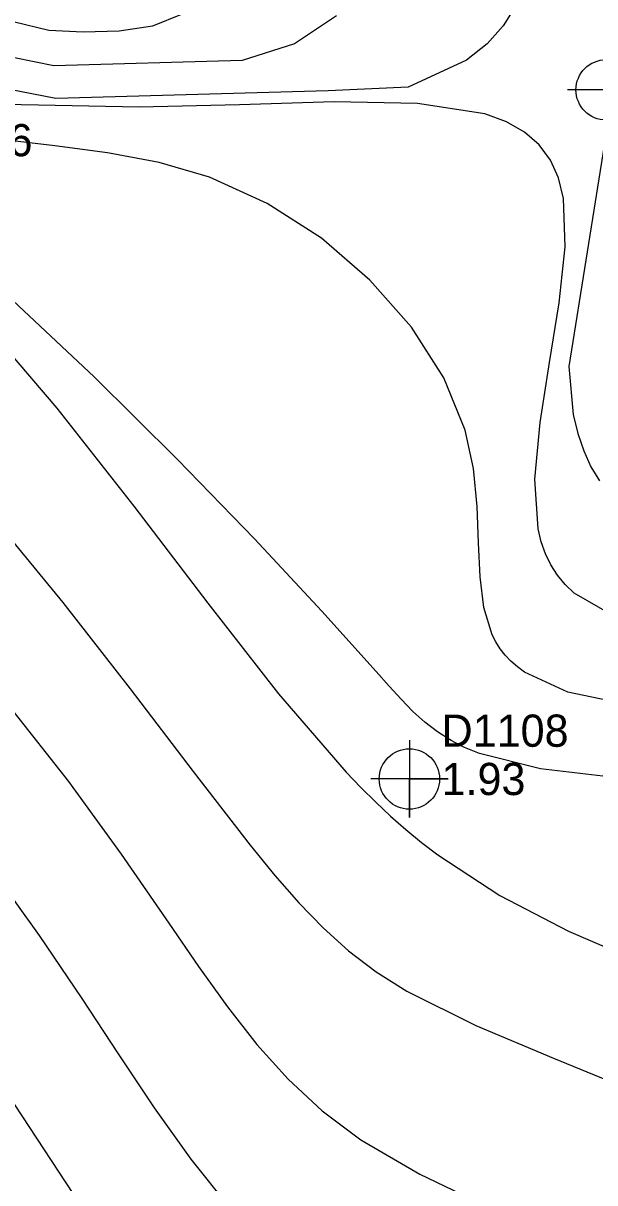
# Model space of a CAD drawing. Extents: x 2356077 to 2359823, y 225951 to 227822.
# Drawn here: x 2357456.1 to 2357500.5, y 226431.8 to 226521.8 of the extents above; entities that cross this region are included whole.
import ezdxf

# ---------------------------------------------------------------- set-up
doc = ezdxf.new("R2010")
doc.units = 0
for name, color, linetype in [('DTM Contours Major', 7, 'Continuous'), ('DTM Contours Minor', 7, 'Continuous'), ('Exist DTM Breakline Cogo Point CELL', 7, 'Continuous'), ('Exist DTM Regular Point CELL', 7, 'Continuous'), ('Exist DTM Regular Point Cogo Elevation', 7, 'Continuous'), ('Exist DTM Regular Point Cogo Number', 7, 'Continuous')]:
    doc.layers.add(name, color=color, linetype=linetype)

msp = doc.modelspace()

# ---------------------------------------------------------------- linework, layer by layer
at = {"layer": 'DTM Contours Major'}
for points in [[(2357468.44, 226522.499), (2357466.14, 226521.566), (2357463.565, 226521.187), (2357460.775, 226521.108), (2357458.089, 226521.217), (2357455.335, 226521.903)], [(2357501.977, 226463.24), (2357496.268, 226463.899), (2357491.529, 226465.093), (2357491.129, 226465.244), (2357490.743, 226465.402), (2357490.369, 226465.565), (2357490.008, 226465.736), (2357489.659, 226465.913), (2357489.321, 226466.098), (2357488.259, 226466.77), (2357487.284, 226467.527), (2357486.358, 226468.37), (2357485.446, 226469.304), (2357484.51, 226470.33), (2357483.513, 226471.452), (2357479.275, 226476.15), (2357474.057, 226481.751), (2357468.096, 226487.923), (2357461.628, 226494.336), (2357454.889, 226500.658)], [(2357452.482, 226499.17), (2357458.719, 226491.905), (2357464.703, 226484.293), (2357470.437, 226476.762), (2357475.923, 226469.738), (2357481.165, 226463.649), (2357482.316, 226462.447), (2357483.465, 226461.307), (2357484.625, 226460.223), (2357485.806, 226459.187), (2357487.02, 226458.192), (2357488.279, 226457.232), (2357493.112, 226454.078), (2357498.426, 226451.292), (2357504.011, 226448.899), (2357509.658, 226446.926), (2357515.157, 226445.399), (2357521.052, 226444.876), (2357531.266, 226443.902)]]:
    msp.add_lwpolyline(points, dxfattribs=at)
at = {"layer": 'DTM Contours Minor'}
for points in [[(2357494.327, 226523.129), (2357493.36, 226521.592), (2357492.112, 226520.182), (2357490.522, 226518.92), (2357485.977, 226516.816), (2357479.787, 226516.539), (2357458.646, 226515.944), (2357452.101, 226517.219)], [(2357480.415, 226522.364), (2357477.167, 226520.198), (2357473.103, 226518.903), (2357458.479, 226518.491), (2357453.887, 226519.426)], [(2357501.802, 226475.854), (2357498.882, 226477.546), (2357498.177, 226478.209), (2357497.571, 226478.939), (2357497.06, 226479.736), (2357496.643, 226480.601), (2357496.314, 226481.537), (2357496.073, 226482.543), (2357495.827, 226486.407), (2357496.221, 226490.805), (2357496.947, 226495.46), (2357497.697, 226500.094), (2357498.162, 226504.427), (2357498.033, 226508.183), (2357497.649, 226509.784), (2357497.023, 226511.172), (2357496.148, 226512.356), (2357495.012, 226513.341), (2357493.608, 226514.136), (2357491.925, 226514.748), (2357486.722, 226515.556), (2357480.24, 226515.678), (2357472.897, 226515.464), (2357465.108, 226515.264), (2357457.289, 226515.428), (2357449.244, 226515.577)], [(2357502.714, 226468.94), (2357498.387, 226469.857), (2357495.015, 226471.412), (2357494.461, 226471.822), (2357493.965, 226472.261), (2357493.525, 226472.729), (2357493.138, 226473.227), (2357492.802, 226473.755), (2357492.515, 226474.315), (2357491.865, 226476.42), (2357491.571, 226478.823), (2357491.454, 226481.462), (2357491.339, 226484.279), (2357491.05, 226487.212), (2357490.409, 226490.201), (2357488.744, 226494.272), (2357486.235, 226498.201), (2357483.022, 226501.856), (2357479.248, 226505.102), (2357475.054, 226507.808), (2357470.58, 226509.84), (2357466.654, 226510.981), (2357462.642, 226511.726), (2357458.553, 226512.262), (2357454.401, 226512.774)], [(2357501.292, 226512.954), (2357498.449, 226495.129), (2357498.805, 226491.412), (2357499.164, 226489.936), (2357499.619, 226488.587), (2357500.172, 226487.364), (2357500.826, 226486.266)], [(2357453.712, 226483.47), (2357459.194, 226476.829), (2357464.42, 226470.111), (2357469.293, 226463.702), (2357473.717, 226457.987), (2357475.633, 226455.633), (2357477.499, 226453.495), (2357479.386, 226451.55), (2357481.365, 226449.774), (2357483.506, 226448.143), (2357485.881, 226446.634), (2357491.228, 226443.971), (2357497.275, 226441.455), (2357503.588, 226438.868), (2357509.733, 226435.991), (2357515.277, 226432.607), (2357519.785, 226428.496)], [(2357455.09, 226468.678), (2357459.619, 226462.932), (2357463.708, 226457.283), (2357467.402, 226451.925), (2357469.711, 226448.561), (2357471.959, 226445.419), (2357474.245, 226442.502), (2357476.667, 226439.81), (2357479.323, 226437.345), (2357482.31, 226435.108), (2357486.903, 226432.443), (2357491.951, 226430.002)], [(2357453.809, 226455.88), (2357457.344, 226450.971), (2357460.655, 226446.07), (2357463.48, 226441.77), (2357466.272, 226437.593), (2357469.116, 226433.604), (2357472.098, 226429.87)], [(2357453.704, 226440.431), (2357460.548, 226430.022)]]:
    msp.add_lwpolyline(points, dxfattribs=at)
at = {"layer": 'Exist DTM Breakline Cogo Point CELL'}
msp.add_lwpolyline([(2357501.354, 226519.618), (2357501.354, 226513.618), (2357501.354, 226516.618), (2357504.354, 226516.618), (2357498.354, 226516.618)], dxfattribs=at)
msp.add_circle((2357501.354, 226516.618), 2.344, dxfattribs=at)
at = {"layer": 'Exist DTM Regular Point CELL'}
msp.add_lwpolyline([(2357486.082, 226466.119), (2357486.082, 226460.119), (2357486.082, 226463.119), (2357489.082, 226463.119), (2357483.082, 226463.119)], dxfattribs=at)
msp.add_circle((2357486.082, 226463.119), 2.344, dxfattribs=at)

# ---------------------------------------------------------------- texts
at = {"layer": 'Exist DTM Regular Point Cogo Elevation'}
msp.add_text('1.93', height=2.5, dxfattribs=at).set_placement((2357488.582, 226461.869))
at = {"layer": 'Exist DTM Regular Point Cogo Number'}
for s, p in [('D1106', (2357446.98, 226511.463)), ('D1108', (2357488.582, 226465.619))]:
    msp.add_text(s, height=2.5, dxfattribs=at).set_placement(p)

doc.saveas('drawing.dxf')
